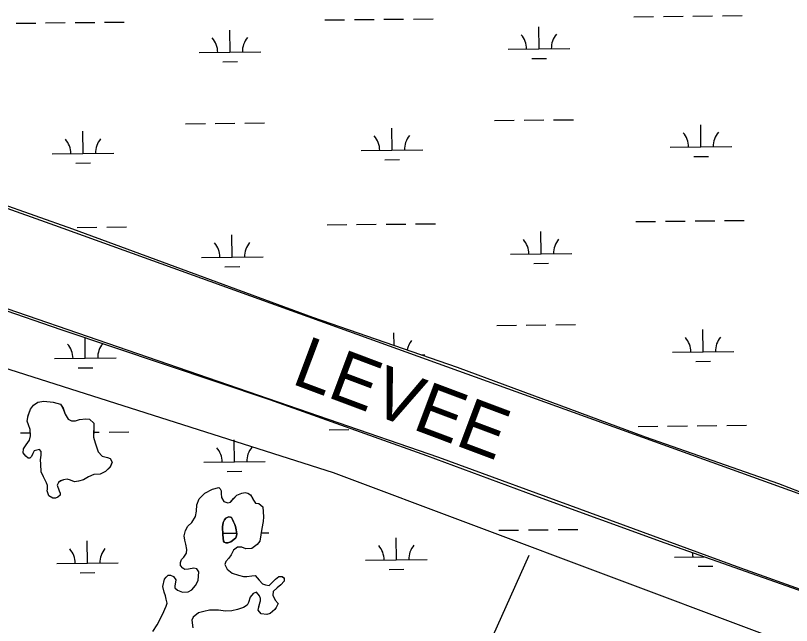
# Model space of a CAD drawing. Extents: x 3734862 to 3772949, y 391520 to 417239.
# Drawn here: x 3747366 to 3748626, y 412314 to 413304 of the extents above; entities that cross this region are included whole.
import ezdxf

# ---------------------------------------------------------------- set-up
doc = ezdxf.new("R2010")
doc.units = 0
for name, color, linetype in [('V-RIVR-IDEN', 7, 'Continuous'), ('V-TOPO-SHOR', 7, 'Continuous'), ('V-WETL-SWMP', 7, 'Continuous')]:
    doc.layers.add(name, color=color, linetype=linetype)

msp = doc.modelspace()

# ---------------------------------------------------------------- linework, layer by layer
at = {"layer": 'V-TOPO-SHOR'}
for p, q in [((3746912.8, 413147.8), (3747428.9, 412963.3)), ((3747428.9, 412963.3), (3748748.9, 412487.7)), ((3748053.3, 412586.1), (3747181.3, 412886.2)), ((3748544.1, 412406.6), (3748053.3, 412586.1)), ((3749160.6, 412186.6), (3748544.1, 412406.6))]:
    msp.add_line(p, q, dxfattribs=at)
for points in [[(3745988.9, 413184.7), (3746111, 413184.7), (3746514, 413025.9), (3746807.1, 412928.2), (3746990.3, 412854.9), (3747344.5, 412732.8), (3747881.9, 412561.8), (3748565.8, 412305.3), (3749054.3, 412122.1), (3749518.4, 411963.4), (3749689.4, 411902.3), (3749994.4, 411781.5)], [(3747400, 412598.4), (3747395.9, 412597), (3747393.7, 412592.6), (3747391.4, 412587.9), (3747388.8, 412585), (3747386.2, 412585.1), (3747382.6, 412588.4), (3747378.3, 412593.6), (3747378.8, 412600.2), (3747382.9, 412606.7), (3747388.2, 412614.3), (3747390.1, 412621.2), (3747389.2, 412631.8), (3747386.8, 412639.2), (3747384.7, 412645), (3747386.3, 412654.2), (3747390.1, 412664.7), (3747395, 412671.2), (3747401.6, 412676.2), (3747411.5, 412677.5), (3747426.8, 412676.1), (3747438.5, 412672.7), (3747442.8, 412666.4), (3747446.3, 412656.8), (3747450.9, 412648.7), (3747456.7, 412645.7), (3747462.9, 412646), (3747469.5, 412647.7), (3747479.7, 412649), (3747485.9, 412648.5), (3747492.8, 412642.2), (3747492.6, 412630.1), (3747492.4, 412619.2), (3747495.2, 412610), (3747500.1, 412595.7), (3747506.2, 412588.6), (3747514.9, 412586.3), (3747519.6, 412584.7), (3747522.8, 412578.8), (3747519.4, 412570.9), (3747512, 412563.3), (3747503.1, 412559.4), (3747492.9, 412558.5), (3747484.4, 412554.6), (3747476.3, 412550), (3747468.2, 412547.6), (3747461.6, 412546.6), (3747454.7, 412549.6), (3747449.6, 412550.8), (3747443.8, 412550.2), (3747438.6, 412548.1), (3747435.7, 412545.5), (3747433.4, 412541.2), (3747436.5, 412532), (3747438.3, 412528.3), (3747437.9, 412525), (3747434.5, 412521.8), (3747430.5, 412520.4), (3747426.5, 412520.1), (3747419.6, 412524.2), (3747417.2, 412532), (3747417.6, 412534.9), (3747417.7, 412540.7), (3747415.9, 412545.1), (3747411, 412554.7), (3747407.4, 412562.8), (3747406.9, 412575.2), (3747406.3, 412582.2), (3747407.2, 412589.9), (3747407.3, 412596.1), (3747404.7, 412599), (3747400, 412598.4)], [(3747588.6, 412303.7), (3747595.8, 412314.8), (3747604.5, 412331.1), (3747610.3, 412345), (3747611.8, 412349.7), (3747610.5, 412356.3), (3747609.2, 412361.9), (3747607, 412367.6), (3747605.2, 412377), (3747607.8, 412388.7), (3747610.2, 412391.9), (3747613.5, 412395.1), (3747617.2, 412395.1), (3747622.4, 412393.1), (3747626, 412387.9), (3747624.5, 412377.6), (3747624.4, 412374.8), (3747629, 412371), (3747636.9, 412367.6), (3747645.9, 412368.4), (3747652, 412371.5), (3747658.2, 412378.5), (3747662.1, 412386.8), (3747663.7, 412400.4), (3747660.1, 412405.6), (3747655.4, 412406.6), (3747646.9, 412404.9), (3747640.8, 412404.5), (3747637.6, 412406.5), (3747633.4, 412410.7), (3747633.5, 412415.9), (3747635.5, 412420.5), (3747639.3, 412424.2), (3747643.6, 412430.7), (3747644.2, 412436.8), (3747642.4, 412445.3), (3747640.7, 412451.9), (3747639.4, 412458.9), (3747641.9, 412467.8), (3747645.7, 412474.7), (3747651.9, 412480.7), (3747658.2, 412490.5), (3747659.7, 412499.3), (3747660.3, 412509.2), (3747663.8, 412519), (3747673.3, 412528.6), (3747685.6, 412535), (3747696, 412537.7), (3747698.3, 412535.3), (3747699.6, 412532.4), (3747699.5, 412527.8), (3747700.4, 412521.2), (3747704, 412515), (3747710.5, 412512.6), (3747714.8, 412513.9), (3747719.6, 412519.5), (3747725.3, 412525), (3747733.3, 412528.6), (3747738.5, 412529.5), (3747743.1, 412528.4), (3747747.3, 412525.6), (3747751.4, 412519.4), (3747751.4, 412518.5), (3747755.5, 412512.3), (3747760.7, 412511.8), (3747761.1, 412511.8), (3747767.6, 412506), (3747768.7, 412490.1), (3747767.7, 412482.6), (3747765.6, 412470.9), (3747762.5, 412450.3), (3747758.2, 412444.8), (3747749.6, 412438.4), (3747739.8, 412438.1), (3747733.3, 412440.5), (3747726.2, 412440.6), (3747719.6, 412436), (3747716.2, 412428.1), (3747711.9, 412422.6), (3747707.1, 412417.5), (3747705.6, 412412.8), (3747709.2, 412404.8), (3747717.6, 412398.6), (3747727.8, 412395.1), (3747735.8, 412393.1), (3747741.4, 412393)], [(3747725, 412462.3), (3747724.2, 412469), (3747723, 412474.4), (3747721.7, 412477.5), (3747719.8, 412481.7), (3747718.1, 412485.8), (3747716.4, 412488.8), (3747715, 412489.6), (3747712.1, 412489.7), (3747709.7, 412489.1), (3747707.2, 412487.7), (3747705, 412485.1), (3747702.9, 412480.5), (3747702.1, 412473.8), (3747702.5, 412460.9), (3747703.5, 412450.6), (3747704.6, 412448.9), (3747707.5, 412447.7), (3747710.8, 412447.7), (3747715.4, 412449.5), (3747720.4, 412453), (3747723.3, 412456), (3747724.6, 412459.1), (3747725, 412462.3)], [(3748199.4, 412427.4), (3747991.8, 411963.4), (3748065.1, 411926.7), (3748040.6, 411841.2), (3748162.8, 411767.9)], [(3747741.4, 412393), (3747749.4, 412394.3), (3747755, 412394.7), (3747758.7, 412390.4), (3747761.4, 412387.1), (3747767, 412381.4), (3747771.6, 412379.4), (3747777.7, 412378.4), (3747788.2, 412388.5), (3747793.4, 412393.1), (3747799, 412393), (3747801.8, 412390.7), (3747802.2, 412385.5), (3747796.5, 412379.5), (3747790.8, 412374.4), (3747784.1, 412368.9), (3747783.5, 412362.8), (3747787.2, 412354.8), (3747792.2, 412349.1), (3747789.3, 412342.6), (3747786.9, 412339.4), (3747779.3, 412332.9), (3747774.1, 412331.1), (3747764.8, 412332.7), (3747759.7, 412338.4), (3747761.7, 412346.3), (3747763.7, 412353.8), (3747763.8, 412357.5), (3747762, 412361.8), (3747756.9, 412367.5), (3747751.7, 412365.7), (3747746.9, 412359.7), (3747744, 412350.8), (3747742, 412346.6), (3747735.9, 412342.5), (3747726, 412339.4), (3747717, 412337.2), (3747706.7, 412336.9), (3747695.5, 412338.5), (3747680.5, 412338.3), (3747671.6, 412336.1), (3747663.1, 412333.9), (3747654.1, 412327), (3747652.1, 412321.9), (3747653.8, 412309.7)]]:
    msp.add_lwpolyline(points, dxfattribs=at)
at = {"layer": 'V-WETL-SWMP'}
for p, q in [((3747462.4, 413292.3), (3747494.4, 413292.7)), ((3747510.3, 413292.8), (3747542.3, 413293.2)), ((3747868.2, 413296.6), (3747900.2, 413296.9)), ((3747916.2, 413297.1), (3747948.2, 413297.5)), ((3747964.2, 413297.6), (3747996.2, 413298)), ((3748012.2, 413298.1), (3748044.2, 413298.5)), ((3748370.1, 413301.9), (3748402.1, 413302.2)), ((3748418.1, 413302.4), (3748450.1, 413302.8)), ((3748466.1, 413302.9), (3748498.1, 413303.3)), ((3748514.1, 413303.4), (3748546.1, 413303.8)), ((3747366.4, 413291.3), (3747398.4, 413291.6)), ((3747414.4, 413291.8), (3747446.4, 413292.2)), ((3747714.2, 413244.2), (3747713.8, 413280.2)), ((3748216.1, 413249.5), (3748215.7, 413285.5)), ((3747664.2, 413243.7), (3747764.2, 413244.8)), ((3748166.1, 413249), (3748266.1, 413250.1)), ((3748204.2, 413234), (3748228.2, 413234.2)), ((3747702.4, 413228.7), (3747726.4, 413228.9)), ((3747690, 413128.5), (3747722, 413128.9)), ((3747738, 413129.1), (3747770, 413129.4)), ((3748143.9, 413133.3), (3748175.9, 413133.7)), ((3748191.9, 413133.8), (3748223.9, 413134.2)), ((3748239.9, 413134.4), (3748271.9, 413134.7)), ((3747642, 413128), (3747674, 413128.4)), ((3747977.3, 413085.1), (3747976.9, 413121.1)), ((3748479.2, 413090.4), (3748478.8, 413126.4)), ((3747458.5, 412956.7), (3747013.3, 413114.1)), ((3747475.4, 413079.8), (3747475.1, 413115.8)), ((3748429.2, 413089.9), (3748529.2, 413091)), ((3747425.4, 413079.3), (3747525.4, 413080.4)), ((3747927.3, 413084.6), (3748027.3, 413085.7)), ((3747965.5, 413069.6), (3747989.5, 413069.8)), ((3748467.4, 413074.9), (3748491.4, 413075.1)), ((3747463.6, 413064.3), (3747487.6, 413064.5)), ((3747919.7, 412964.5), (3747951.7, 412964.8)), ((3747967.7, 412965), (3747999.7, 412965.3)), ((3748015.7, 412965.5), (3748047.7, 412965.8)), ((3748373.6, 412969.3), (3748405.6, 412969.6)), ((3748421.6, 412969.8), (3748453.6, 412970.1)), ((3748469.6, 412970.3), (3748501.6, 412970.6)), ((3748517.6, 412970.8), (3748549.6, 412971.1)), ((3747848.4, 412813.7), (3747458.5, 412956.7)), ((3747465.9, 412959.7), (3747497.9, 412960)), ((3747513.9, 412960.2), (3747545.9, 412960.5)), ((3747871.8, 412964), (3747903.7, 412964.3)), ((3748219.6, 412916.9), (3748219.2, 412952.9)), ((3747717.7, 412911.6), (3747717.3, 412947.6)), ((3748169.6, 412916.4), (3748269.6, 412917.4)), ((3747439.8, 412793.6), (3747115.6, 412904.4)), ((3747667.7, 412911.1), (3747767.7, 412912.1)), ((3747705.9, 412896), (3747729.9, 412896.3)), ((3748207.7, 412901.3), (3748231.7, 412901.6)), ((3748083.7, 412732.6), (3747848.4, 412813.7)), ((3748147.4, 412800.7), (3748179.4, 412801)), ((3748195.4, 412801.2), (3748227.4, 412801.5)), ((3748243.4, 412801.7), (3748275.4, 412802)), ((3747778.8, 412679.9), (3747439.8, 412793.6)), ((3747980.7, 412768.1), (3747980.5, 412788.5)), ((3748482.7, 412757.8), (3748482.3, 412793.8)), ((3747479, 412747.3), (3747478.7, 412780.6)), ((3748024.7, 412753), (3748030.8, 412753)), ((3748432.7, 412757.3), (3748532.7, 412758.3)), ((3747429, 412746.8), (3747529, 412747.8)), ((3748470.9, 412742.2), (3748494.9, 412742.5)), ((3747467.2, 412731.8), (3747491.2, 412732)), ((3748389, 412619.5), (3748083.7, 412732.6)), ((3747395, 412671.2), (3747401.6, 412676.2)), ((3747401.6, 412676.2), (3747411.5, 412677.5)), ((3747411.5, 412677.5), (3747426.8, 412676.1)), ((3747426.8, 412676.1), (3747438.5, 412672.6)), ((3748034, 412589.2), (3747778.8, 412679.9)), ((3747386.3, 412654.1), (3747390.1, 412664.7)), ((3747390.1, 412664.7), (3747395, 412671.2)), ((3747438.5, 412672.6), (3747442.7, 412666.4)), ((3747442.7, 412666.4), (3747446.2, 412656.8)), ((3747384.7, 412645), (3747386.3, 412654.1)), ((3747446.2, 412656.8), (3747450.9, 412648.7)), ((3747386.8, 412639.1), (3747384.7, 412645)), ((3747389.2, 412631.8), (3747386.8, 412639.1)), ((3747450.9, 412648.7), (3747456.7, 412645.7)), ((3747456.7, 412645.7), (3747462.9, 412645.9)), ((3747462.9, 412645.9), (3747469.5, 412647.7)), ((3747469.5, 412647.7), (3747479.7, 412649)), ((3747479.7, 412649), (3747485.9, 412648.5)), ((3747485.9, 412648.5), (3747492.8, 412642.2)), ((3747492.8, 412642.2), (3747492.4, 412619.1)), ((3748377.1, 412636.6), (3748409.1, 412636.9)), ((3748425.1, 412637.1), (3748457.1, 412637.4)), ((3748473.1, 412637.6), (3748505.1, 412638)), ((3748521.1, 412638.1), (3748553.1, 412638.5)), ((3747373.5, 412626.1), (3747389.7, 412626.3)), ((3747390.1, 412621.2), (3747389.2, 412631.8)), ((3747492.5, 412627.4), (3747501.5, 412627.5)), ((3747517.5, 412627.6), (3747549.5, 412628)), ((3747875.3, 412631.4), (3747907.3, 412631.8)), ((3747382.9, 412606.7), (3747388.2, 412614.3)), ((3747388.2, 412614.3), (3747390.1, 412621.2)), ((3747492.4, 412619.1), (3747495.2, 412610)), ((3747721.3, 412579.1), (3747720.9, 412615.1)), ((3748605.5, 412543.7), (3748389, 412619.5)), ((3747378.3, 412593.6), (3747378.8, 412600.2)), ((3747378.8, 412600.2), (3747382.9, 412606.7)), ((3747495.2, 412610), (3747500.1, 412595.6)), ((3747382.6, 412588.4), (3747378.3, 412593.6)), ((3747386.2, 412585.1), (3747382.6, 412588.4)), ((3747391.4, 412587.9), (3747388.8, 412585)), ((3747393.7, 412592.6), (3747391.4, 412587.9)), ((3747395.9, 412597), (3747393.7, 412592.6)), ((3747400, 412598.4), (3747395.9, 412597)), ((3747404.7, 412599), (3747400, 412598.4)), ((3747407.3, 412596.1), (3747404.7, 412599)), ((3747406.3, 412582.2), (3747407.2, 412589.8)), ((3747407.2, 412589.8), (3747407.3, 412596.1)), ((3747500.1, 412595.6), (3747506.2, 412588.6)), ((3747506.2, 412588.6), (3747514.9, 412586.3)), ((3748209.1, 412524), (3748034, 412589.2)), ((3747388.8, 412585), (3747386.2, 412585.1)), ((3747406.9, 412575.2), (3747406.3, 412582.2)), ((3747407.4, 412562.8), (3747406.9, 412575.2)), ((3747514.9, 412586.3), (3747519.6, 412584.7)), ((3747522.8, 412578.8), (3747519.4, 412570.8)), ((3747519.6, 412584.7), (3747522.8, 412578.8)), ((3747671.3, 412578.5), (3747771.3, 412579.6)), ((3747411, 412554.7), (3747407.4, 412562.8)), ((3747512, 412563.3), (3747503.1, 412559.4)), ((3747519.4, 412570.8), (3747512, 412563.3)), ((3747709.5, 412563.5), (3747733.5, 412563.8)), ((3747415.9, 412545.1), (3747411, 412554.7)), ((3747443.8, 412550.1), (3747438.6, 412548)), ((3747449.6, 412550.8), (3747443.8, 412550.1)), ((3747454.7, 412549.6), (3747449.6, 412550.8)), ((3747461.6, 412546.6), (3747454.7, 412549.6)), ((3747476.3, 412550), (3747468.2, 412547.6)), ((3747484.4, 412554.6), (3747476.3, 412550)), ((3747492.9, 412558.5), (3747484.4, 412554.6)), ((3747503.1, 412559.4), (3747492.9, 412558.5)), ((3747417.7, 412540.7), (3747415.9, 412545.1)), ((3747417.6, 412534.9), (3747417.7, 412540.7)), ((3747435.7, 412545.5), (3747433.4, 412541.2)), ((3747433.4, 412541.2), (3747436.5, 412532)), ((3747438.6, 412548), (3747435.7, 412545.5)), ((3747468.2, 412547.6), (3747461.6, 412546.6)), ((3747685.6, 412535), (3747695.9, 412537.6)), ((3747695.9, 412537.6), (3747698.3, 412535.3)), ((3748797.6, 412469.2), (3748605.5, 412543.7)), ((3747417.2, 412531.9), (3747417.6, 412534.9)), ((3747419.6, 412524.2), (3747417.2, 412531.9)), ((3747426.5, 412520.1), (3747419.6, 412524.2)), ((3747437.9, 412525), (3747434.5, 412521.8)), ((3747436.5, 412532), (3747438.3, 412528.3)), ((3747438.3, 412528.3), (3747437.9, 412525)), ((3747663.8, 412518.9), (3747673.3, 412528.6)), ((3747673.3, 412528.6), (3747685.6, 412535)), ((3747698.3, 412535.3), (3747699.6, 412532.4)), ((3747699.6, 412532.4), (3747699.5, 412527.7)), ((3747699.5, 412527.7), (3747700.4, 412521.2)), ((3747719.5, 412519.4), (3747725.3, 412525)), ((3747725.3, 412525), (3747733.3, 412528.6)), ((3747733.3, 412528.6), (3747738.5, 412529.4)), ((3747738.5, 412529.4), (3747743.1, 412528.4)), ((3747743.1, 412528.4), (3747747.3, 412525.5)), ((3747747.3, 412525.5), (3747751.4, 412519.4)), ((3748421.3, 412447.4), (3748209.1, 412524)), ((3747430.5, 412520.4), (3747426.5, 412520.1)), ((3747434.5, 412521.8), (3747430.5, 412520.4)), ((3747660.3, 412509.2), (3747663.8, 412518.9)), ((3747700.4, 412521.2), (3747704, 412515)), ((3747704, 412515), (3747710.5, 412512.6)), ((3747710.5, 412512.6), (3747714.8, 412513.9)), ((3747714.8, 412513.9), (3747719.5, 412519.4)), ((3747751.4, 412519.4), (3747751.4, 412518.5)), ((3747751.4, 412518.5), (3747755.5, 412512.3)), ((3747755.5, 412512.3), (3747761.1, 412511.7)), ((3747761.1, 412511.7), (3747767.6, 412506)), ((3747658.2, 412490.5), (3747659.7, 412499.3)), ((3747659.7, 412499.3), (3747660.3, 412509.2)), ((3747767.6, 412506), (3747768.7, 412490.1)), ((3747651.9, 412480.7), (3747658.2, 412490.5)), ((3747768.7, 412490.1), (3747767.7, 412482.6)), ((3747641.9, 412467.8), (3747645.7, 412474.7)), ((3747645.7, 412474.7), (3747651.9, 412480.7)), ((3747767.7, 412482.6), (3747765.6, 412470.9)), ((3747639.4, 412458.9), (3747641.9, 412467.8)), ((3747702.4, 412463.3), (3747724.9, 412463.5)), ((3747765.6, 412470.9), (3747762.5, 412450.3)), ((3747764.6, 412464.1), (3747777.1, 412464.2)), ((3748151, 412468.2), (3748183, 412468.5)), ((3748199, 412468.7), (3748231, 412469)), ((3748247, 412469.2), (3748279, 412469.5)), ((3747482.6, 412414.7), (3747482.2, 412450.7)), ((3747640.7, 412451.8), (3747639.4, 412458.9)), ((3747642.4, 412445.3), (3747640.7, 412451.8)), ((3747762.5, 412450.3), (3747758.2, 412444.8)), ((3747984.4, 412420), (3747984, 412456)), ((3747644.2, 412436.8), (3747642.4, 412445.3)), ((3747643.6, 412430.7), (3747644.2, 412436.8)), ((3747719.6, 412436), (3747716.2, 412428.1)), ((3747726.2, 412440.6), (3747719.6, 412436)), ((3747733.3, 412440.5), (3747726.2, 412440.6)), ((3747739.8, 412438), (3747733.3, 412440.5)), ((3747749.6, 412438.4), (3747739.8, 412438)), ((3747758.2, 412444.8), (3747749.6, 412438.4)), ((3748742.3, 412334.1), (3748421.3, 412447.4)), ((3747635.5, 412420.5), (3747639.3, 412424.2)), ((3747639.3, 412424.2), (3747643.6, 412430.7)), ((3747716.2, 412428.1), (3747711.9, 412422.6)), ((3748436.3, 412424.7), (3748484, 412425.2)), ((3747432.6, 412414.1), (3747532.5, 412415.2)), ((3747633.4, 412410.7), (3747633.5, 412415.9)), ((3747637.6, 412406.4), (3747633.4, 412410.7)), ((3747633.5, 412415.9), (3747635.5, 412420.5)), ((3747707.1, 412417.5), (3747705.6, 412412.8)), ((3747705.6, 412412.8), (3747709.2, 412404.8)), ((3747711.9, 412422.6), (3747707.1, 412417.5)), ((3747934.4, 412419.4), (3748034.4, 412420.5)), ((3747470.7, 412399.1), (3747494.7, 412399.4)), ((3747640.8, 412404.5), (3747637.6, 412406.4)), ((3747646.9, 412404.9), (3747640.8, 412404.5)), ((3747655.4, 412406.6), (3747646.9, 412404.9)), ((3747660.1, 412405.6), (3747655.4, 412406.6)), ((3747663.7, 412400.4), (3747660.1, 412405.6)), ((3747662.1, 412386.8), (3747663.7, 412400.4)), ((3747709.2, 412404.8), (3747717.6, 412398.6)), ((3747717.6, 412398.6), (3747727.8, 412395.1)), ((3747972.6, 412404.4), (3747996.6, 412404.7)), ((3748474.5, 412409.7), (3748498.5, 412410)), ((3747605.2, 412377), (3747607.8, 412388.7)), ((3747607.8, 412388.7), (3747610.2, 412391.9)), ((3747610.2, 412391.9), (3747613.5, 412395.1)), ((3747613.5, 412395.1), (3747617.2, 412395.1)), ((3747617.2, 412395.1), (3747622.4, 412393.1)), ((3747622.4, 412393.1), (3747626, 412387.9)), ((3747626, 412387.9), (3747624.5, 412377.6)), ((3747658.2, 412378.5), (3747662.1, 412386.8)), ((3747727.8, 412395.1), (3747735.8, 412393.1)), ((3747735.8, 412393.1), (3747741.4, 412393)), ((3747741.4, 412393), (3747749.4, 412394.3)), ((3747749.4, 412394.3), (3747755, 412394.7)), ((3747755, 412394.7), (3747761.4, 412387.1)), ((3747761.4, 412387.1), (3747767, 412381.4)), ((3747777.7, 412378.4), (3747788.2, 412388.5)), ((3747788.2, 412388.5), (3747793.4, 412393.1)), ((3747793.4, 412393.1), (3747799, 412393)), ((3747802.2, 412385.5), (3747796.5, 412379.5)), ((3747799, 412393), (3747801.8, 412390.6)), ((3747801.8, 412390.6), (3747802.2, 412385.5)), ((3747607, 412367.6), (3747605.2, 412377)), ((3747624.5, 412377.6), (3747624.4, 412374.8)), ((3747624.4, 412374.8), (3747629, 412371)), ((3747652, 412371.5), (3747658.2, 412378.5)), ((3747767, 412381.4), (3747771.6, 412379.4)), ((3747771.6, 412379.4), (3747777.7, 412378.4)), ((3747790.8, 412374.4), (3747784.1, 412368.9)), ((3747796.5, 412379.5), (3747790.8, 412374.4)), ((3747609.2, 412361.9), (3747607, 412367.6)), ((3747610.5, 412356.3), (3747609.2, 412361.9)), ((3747629, 412371), (3747636.9, 412367.6)), ((3747636.9, 412367.6), (3747645.9, 412368.4)), ((3747645.9, 412368.4), (3747652, 412371.5)), ((3747746.9, 412359.7), (3747744, 412350.8)), ((3747751.7, 412365.7), (3747746.9, 412359.7)), ((3747756.9, 412367.5), (3747751.7, 412365.7)), ((3747762, 412361.8), (3747756.9, 412367.5)), ((3747763.8, 412357.5), (3747762, 412361.8)), ((3747784.1, 412368.9), (3747783.5, 412362.8)), ((3747783.5, 412362.8), (3747787.2, 412354.8)), ((3747610.3, 412345), (3747611.8, 412349.7)), ((3747611.8, 412349.7), (3747610.5, 412356.3)), ((3747744, 412350.8), (3747742, 412346.6)), ((3747759.7, 412338.4), (3747763.7, 412353.8)), ((3747763.7, 412353.8), (3747763.8, 412357.5)), ((3747787.2, 412354.8), (3747792.2, 412349.1)), ((3747792.2, 412349.1), (3747789.3, 412342.6)), ((3747604.5, 412331.1), (3747610.3, 412345)), ((3747671.6, 412336.1), (3747663.1, 412333.9)), ((3747680.5, 412338.3), (3747671.6, 412336.1)), ((3747695.5, 412338.5), (3747680.5, 412338.3)), ((3747706.7, 412336.9), (3747695.5, 412338.5)), ((3747717, 412337.2), (3747706.7, 412336.9)), ((3747726, 412339.4), (3747717, 412337.2)), ((3747735.9, 412342.5), (3747726, 412339.4)), ((3747742, 412346.6), (3747735.9, 412342.5)), ((3747764.8, 412332.7), (3747759.7, 412338.4)), ((3747786.9, 412339.3), (3747779.3, 412332.9)), ((3747789.3, 412342.6), (3747786.9, 412339.3)), ((3747595.8, 412314.8), (3747604.5, 412331.1)), ((3747654.1, 412327), (3747652.1, 412321.9)), ((3747652.1, 412321.9), (3747653.8, 412309.7)), ((3747663.1, 412333.9), (3747654.1, 412327)), ((3747774.1, 412331.1), (3747764.8, 412332.7)), ((3747779.3, 412332.9), (3747774.1, 412331.1)), ((3747588.6, 412303.7), (3747595.8, 412314.8))]:
    msp.add_line(p, q, dxfattribs=at)
msp.add_lwpolyline([(3747725, 412462.3), (3747724.6, 412459.1), (3747723.3, 412456), (3747720.4, 412453), (3747715.4, 412449.5), (3747710.8, 412447.7), (3747707.5, 412447.7), (3747704.6, 412448.9), (3747703.5, 412450.6), (3747702.5, 412460.9), (3747702.1, 412473.8), (3747702.9, 412480.5), (3747705, 412485.1), (3747707.2, 412487.7), (3747709.7, 412489.1), (3747712.1, 412489.7), (3747715, 412489.6), (3747716.4, 412488.8), (3747718.1, 412485.8), (3747719.8, 412481.7), (3747721.7, 412477.5), (3747723, 412474.4), (3747724.2, 412469)], close=True, dxfattribs=at)
for centre, start, end in [((3747658.9, 413244.1), 359.8334, 41.377), ((3747769.4, 413245.3), 139.8334, 181.377), ((3748160.8, 413249.4), 359.8334, 41.377), ((3748271.3, 413250.6), 139.8334, 181.377), ((3747530.7, 413080.9), 139.8334, 181.377), ((3747922.1, 413085), 359.8334, 41.377), ((3748032.6, 413086.2), 139.8334, 181.377), ((3748424, 413090.3), 359.8334, 41.377), ((3748534.4, 413091.5), 139.8334, 181.377), ((3747420.2, 413079.7), 359.8334, 41.377), ((3748164.3, 412916.8), 359.8334, 41.377), ((3748274.8, 412917.9), 139.8334, 181.377), ((3747662.5, 412911.5), 359.8334, 41.377), ((3747772.9, 412912.6), 139.8334, 181.377), ((3748036.1, 412753.5), 139.8334, 167.9551), ((3748427.5, 412757.7), 359.8334, 41.377), ((3748537.9, 412758.9), 139.8334, 181.377), ((3747423.8, 412747.2), 359.8334, 41.377), ((3747534.3, 412748.4), 140.0857, 181.377), ((3747666.1, 412578.9), 359.8334, 41.377), ((3747776.5, 412580.1), 139.8333, 181.377), ((3747427.3, 412414.6), 359.8334, 41.377), ((3747537.8, 412415.7), 139.8333, 181.377), ((3747929.2, 412419.9), 359.8334, 41.377), ((3748039.7, 412421), 139.8333, 181.377), ((3748431.1, 412425.2), 359.8334, 10.7037)]:
    msp.add_arc(centre, 35.2, start, end, dxfattribs=at)

# ---------------------------------------------------------------- texts
at = {"layer": 'V-RIVR-IDEN'}
msp.add_text('LEVEE', height=83, rotation=339.421, dxfattribs=at).set_placement((3747812, 412706.9))

doc.saveas('drawing.dxf')
